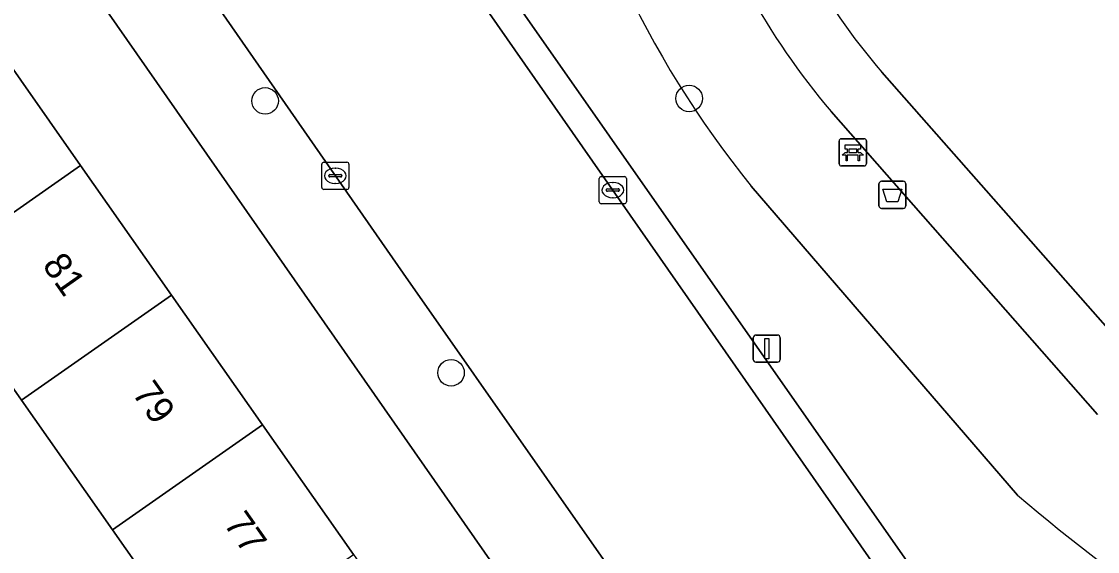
# Model space of a CAD drawing. Extents: x 159352 to 160617, y 385888 to 387323.
# Drawn here: x 159792.27 to 159831.89, y 386340.17 to 386359.7 of the extents above; entities that cross this region are included whole.
import ezdxf

# ---------------------------------------------------------------- set-up
doc = ezdxf.new("R2010")
doc.units = 0
for name, color, linetype in [('IMGEO_Afvalbak', 7, 'Continuous'), ('IMGEO_Bank', 7, 'Continuous'), ('IMGEO_Boom', 7, 'Continuous'), ('IMGEO_Erf', 7, 'Continuous'), ('IMGEO_Groenvoorziening', 7, 'Continuous'), ('IMGEO_Kolk', 7, 'Continuous'), ('IMGEO_Lichtmast', 7, 'Continuous'), ('IMGEO_Pand', 7, 'Continuous'), ('IMGEO_Pand_nummerreeks', 7, 'Continuous'), ('IMGEO_Rijbaan_lokaal_gesloten', 7, 'Continuous'), ('IMGEO_Voetpad_halfverhard', 7, 'Continuous'), ('IMGEO_Voetpad_open', 7, 'Continuous')]:
    doc.layers.add(name, color=color, linetype=linetype)

msp = doc.modelspace()

# ---------------------------------------------------------------- linework, layer by layer
at = {"layer": 'IMGEO_Afvalbak'}
for p, q in [((159823.843, 386352.91), (159823.843, 386353.71)), ((159823.843, 386353.71), (159823.843, 386352.91)), ((159823.943, 386353.81), (159824.733, 386353.81)), ((159824.733, 386353.81), (159823.943, 386353.81)), ((159824.833, 386353.71), (159824.833, 386352.91)), ((159824.833, 386352.91), (159824.833, 386353.71)), ((159824.733, 386352.81), (159823.943, 386352.81)), ((159823.943, 386352.81), (159824.733, 386352.81))]:
    msp.add_line(p, q, dxfattribs=at)
msp.add_lwpolyline([(159823.986, 386353.524), (159824.69, 386353.524), (159824.541, 386353.054), (159824.135, 386353.054), (159823.986, 386353.524)], dxfattribs=at)
for centre, start, end in [((159823.943, 386353.71), 90, 180), ((159823.943, 386353.71), 90, 180), ((159824.733, 386353.71), 0, 90), ((159824.733, 386353.71), 360, 90), ((159823.943, 386352.91), 180, 270), ((159823.943, 386352.91), 180, 270), ((159824.733, 386352.91), 270, 0), ((159824.733, 386352.91), 270, 0)]:
    msp.add_arc(centre, 0.1, start, end, dxfattribs=at)
at = {"layer": 'IMGEO_Bank'}
for p, q in [((159822.38, 386354.45), (159822.38, 386355.291)), ((159822.38, 386355.291), (159822.38, 386354.45)), ((159822.455, 386355.375), (159823.296, 386355.375)), ((159823.296, 386355.375), (159822.455, 386355.375)), ((159823.38, 386355.3), (159823.38, 386354.459)), ((159823.38, 386354.459), (159823.38, 386355.3)), ((159823.077, 386354.773), (159822.684, 386354.773)), ((159822.689, 386354.881), (159822.689, 386354.987)), ((159822.733, 386354.987), (159822.733, 386354.881)), ((159823.021, 386354.993), (159822.739, 386354.993)), ((159822.739, 386354.875), (159823.021, 386354.875)), ((159823.027, 386354.881), (159823.027, 386354.987)), ((159823.071, 386354.987), (159823.071, 386354.881)), ((159823.305, 386354.375), (159822.464, 386354.375)), ((159822.464, 386354.375), (159823.305, 386354.375))]:
    msp.add_line(p, q, dxfattribs=at)
for points in [[(159822.683, 386354.993), (159822.597, 386354.993), (159822.597, 386355.154), (159823.16, 386355.154), (159823.16, 386354.993), (159823.077, 386354.993)], [(159822.627, 386354.773), (159822.485, 386354.773), (159822.597, 386354.875), (159822.683, 386354.875)], [(159822.677, 386354.766), (159822.677, 386354.559), (159822.634, 386354.559), (159822.634, 386354.766)], [(159823.077, 386354.875), (159823.16, 386354.875), (159823.272, 386354.773), (159823.133, 386354.773)], [(159823.127, 386354.766), (159823.127, 386354.559), (159823.083, 386354.559), (159823.083, 386354.766)]]:
    msp.add_lwpolyline(points, dxfattribs=at)
for centre, radius, start, end in [((159822.458, 386355.297), 0.0779, 92.4484, 184.2845), ((159822.458, 386355.297), 0.0779, 92.4484, 184.2845), ((159823.302, 386355.297), 0.0779, 2.4484, 94.2845), ((159823.302, 386355.297), 0.0779, 2.4484, 94.2845), ((159822.627, 386354.766), 0.00671, 2.8957, 87.1043), ((159822.684, 386354.766), 0.00671, 92.8957, 177.1043), ((159822.682, 386354.986), 0.00671, 2.8957, 87.1043), ((159822.682, 386354.882), 0.00671, 272.8957, 357.1043), ((159822.739, 386354.986), 0.00671, 92.8957, 177.1043), ((159822.739, 386354.882), 0.00671, 182.8957, 267.1043), ((159823.021, 386354.986), 0.00671, 2.8957, 87.1043), ((159823.021, 386354.882), 0.00671, 272.8957, 357.1043), ((159823.078, 386354.986), 0.00671, 92.8957, 177.1043), ((159823.078, 386354.882), 0.00671, 182.8957, 267.1043), ((159823.076, 386354.766), 0.00671, 2.8957, 87.1043), ((159823.133, 386354.766), 0.00671, 92.8957, 177.1043), ((159822.458, 386354.453), 0.0779, 182.4484, 274.2845), ((159822.458, 386354.453), 0.0779, 182.4484, 274.2845), ((159823.302, 386354.453), 0.0779, 272.4484, 4.2845), ((159823.302, 386354.453), 0.0779, 272.4484, 4.2845)]:
    msp.add_arc(centre, radius, start, end, dxfattribs=at)
at = {"layer": 'IMGEO_Boom'}
for centre in [(159801.235, 386356.769), (159816.855, 386356.859), (159808.084, 386346.755)]:
    msp.add_circle(centre, 0.489, dxfattribs=at)
at = {"layer": 'IMGEO_Erf'}
for points in [[(159791.347, 386322.201), (159794.738, 386317.142), (159815.949, 386330.644), (159787.666, 386371.193)], [(159791.085, 386359.167), (159794.436, 386354.389), (159797.786, 386349.611), (159801.137, 386344.833), (159804.487, 386340.055), (159807.838, 386335.276), (159811.274, 386330.377), (159807.181, 386327.507), (159805.756, 386326.508), (159802.645, 386324.326), (159799.651, 386322.226), (159796.983, 386325.978), (159791.522, 386322.318)], [(159789.97, 386324.533), (159795.478, 386328.224), (159796.076, 386328.643), (159796.833, 386327.562), (159799.209, 386329.226), (159802.32, 386331.408), (159798.969, 386336.187), (159795.618, 386340.964), (159792.268, 386345.742), (159788.917, 386350.52)]]:
    msp.add_lwpolyline(points, dxfattribs=at)
at = {"layer": 'IMGEO_Groenvoorziening'}
for points in [[(159811.455, 386370.23), (159805.964, 386366.806), (159806.589, 386365.964), (159850.651, 386302.97), (159857.535, 386311.49), (159868.03, 386323.154), (159869.618, 386325.221), (159857.066, 386327.973)], [(159823.948, 386357.833), (159833.554, 386346.932)], [(159831.892, 386345.212), (159822.081, 386356.38)], [(159828.948, 386342.245), (159819.136, 386353.633)], [(159819.136, 386353.633), (159828.948, 386342.245)]]:
    msp.add_lwpolyline(points, dxfattribs=at)
for centre, radius, start, end in [((159848.496, 386377.296), 37.709, 190.8007, 218.8682), ((159848.496, 386377.296), 37.709, 190.8007, 218.8682), ((159842.446, 386373.741), 24.397, 197.0577, 220.694), ((159842.691, 386373.836), 27.009, 197.1781, 220.2628), ((159872.517, 386393.247), 67.078, 229.49453, 256.68303), ((159872.517, 386393.247), 67.078, 229.49453, 256.68303)]:
    msp.add_arc(centre, radius, start, end, dxfattribs=at)
at = {"layer": 'IMGEO_Kolk'}
for p, q in [((159803.323, 386353.585), (159803.323, 386354.437)), ((159803.398, 386354.511), (159804.25, 386354.511)), ((159804.324, 386354.437), (159804.324, 386353.585)), ((159803.582, 386354.005), (159803.582, 386354.017)), ((159804.02, 386353.968), (159803.622, 386353.968)), ((159803.625, 386354.054), (159804.023, 386354.054)), ((159803.811, 386354.291), (159803.836, 386354.291)), ((159804.066, 386354.017), (159804.066, 386354.005)), ((159813.618, 386353.984), (159814.47, 386353.984)), ((159803.834, 386353.731), (159803.809, 386353.731)), ((159813.543, 386353.058), (159813.543, 386353.91)), ((159814.031, 386353.764), (159814.056, 386353.764)), ((159814.544, 386353.91), (159814.544, 386353.058)), ((159804.25, 386353.511), (159803.398, 386353.511)), ((159813.802, 386353.478), (159813.802, 386353.49)), ((159814.24, 386353.441), (159813.842, 386353.441)), ((159813.845, 386353.527), (159814.243, 386353.527)), ((159814.054, 386353.204), (159814.029, 386353.204)), ((159814.286, 386353.49), (159814.286, 386353.478)), ((159814.47, 386352.984), (159813.618, 386352.984))]:
    msp.add_line(p, q, dxfattribs=at)
for points in [[(159803.323, 386353.585), (159803.323, 386354.437)], [(159803.398, 386354.511), (159804.25, 386354.511)], [(159804.324, 386354.437), (159804.324, 386353.585)], [(159813.618, 386353.984), (159814.47, 386353.984)], [(159813.543, 386353.058), (159813.543, 386353.91)], [(159814.544, 386353.91), (159814.544, 386353.058)], [(159804.25, 386353.511), (159803.398, 386353.511)], [(159814.47, 386352.984), (159813.618, 386352.984)]]:
    msp.add_lwpolyline(points, dxfattribs=at)
for centre, radius, start, end in [((159803.4, 386354.435), 0.0765, 91.552, 178.448), ((159803.4, 386354.435), 0.0765, 91.552, 178.448), ((159804.248, 386354.435), 0.0765, 1.552, 88.448), ((159804.248, 386354.435), 0.0765, 1.552, 88.448), ((159803.622, 386354.014), 0.0403, 85.8775, 175.7526), ((159803.619, 386354.004), 0.0366, 178.938, 274.7102), ((159804.023, 386354.011), 0.043, 264.8664, 352.4533), ((159804.027, 386354.016), 0.0386, 1.7309, 96.639), ((159813.62, 386353.908), 0.0765, 91.552, 178.448), ((159813.62, 386353.908), 0.0765, 91.552, 178.448), ((159814.468, 386353.908), 0.0765, 1.552, 88.448), ((159814.468, 386353.908), 0.0765, 1.552, 88.448), ((159803.4, 386353.587), 0.0765, 181.552, 268.448), ((159803.4, 386353.587), 0.0765, 181.552, 268.448), ((159804.248, 386353.587), 0.0765, 271.552, 358.448), ((159804.248, 386353.587), 0.0765, 271.552, 358.448), ((159813.842, 386353.487), 0.0403, 85.8775, 175.7526), ((159813.839, 386353.477), 0.0366, 178.938, 274.7102), ((159814.243, 386353.484), 0.043, 264.8664, 352.4533), ((159814.247, 386353.489), 0.0386, 1.7309, 96.639), ((159813.62, 386353.06), 0.0765, 181.552, 268.448), ((159813.62, 386353.06), 0.0765, 181.552, 268.448), ((159814.468, 386353.06), 0.0765, 271.552, 358.448), ((159814.468, 386353.06), 0.0765, 271.552, 358.448)]:
    msp.add_arc(centre, radius, start, end, dxfattribs=at)
for centre, major_axis, ratio, start_param, end_param in [((159803.81, 386354.011), (-0.387, 0.002), 0.722429, 4.712389, 7.853982), ((159803.835, 386354.011), (-0.39, 0.002), 0.717154, 1.570796, 4.712389), ((159814.03, 386353.484), (-0.387, 0.002), 0.722429, 4.712389, 7.853982), ((159814.055, 386353.484), (-0.39, 0.002), 0.717154, 1.570796, 4.712389)]:
    msp.add_ellipse(centre, major_axis=major_axis, ratio=ratio, start_param=start_param, end_param=end_param, dxfattribs=at)
at = {"layer": 'IMGEO_Lichtmast'}
for p, q in [((159819.215, 386347.245), (159819.215, 386348.045)), ((159819.215, 386348.045), (159819.215, 386347.245)), ((159819.315, 386348.145), (159820.105, 386348.145)), ((159820.105, 386348.145), (159819.315, 386348.145)), ((159820.205, 386348.045), (159820.205, 386347.245)), ((159820.205, 386347.245), (159820.205, 386348.045)), ((159820.105, 386347.145), (159819.315, 386347.145)), ((159819.315, 386347.145), (159820.105, 386347.145))]:
    msp.add_line(p, q, dxfattribs=at)
msp.add_lwpolyline([(159819.635, 386348.02), (159819.785, 386348.02), (159819.785, 386347.27), (159819.635, 386347.27), (159819.635, 386348.02)], dxfattribs=at)
for centre, start, end in [((159819.315, 386348.045), 90, 180), ((159819.315, 386348.045), 90, 180), ((159820.105, 386348.045), 0, 90), ((159820.105, 386348.045), 360, 90), ((159819.315, 386347.245), 180, 270), ((159819.315, 386347.245), 180, 270), ((159820.105, 386347.245), 270, 0), ((159820.105, 386347.245), 270, 0)]:
    msp.add_arc(centre, 0.1, start, end, dxfattribs=at)
at = {"layer": 'IMGEO_Pand'}
for points in [[(159785.566, 386355.299), (159788.917, 386350.52), (159794.436, 386354.389), (159791.085, 386359.167)], [(159788.917, 386350.52), (159792.268, 386345.742), (159797.786, 386349.611), (159794.436, 386354.389)], [(159801.137, 386344.833), (159797.786, 386349.611), (159792.268, 386345.742), (159795.618, 386340.964)], [(159804.487, 386340.055), (159801.137, 386344.833), (159795.618, 386340.964), (159798.969, 386336.187)]]:
    msp.add_lwpolyline(points, close=True, dxfattribs=at)
at = {"layer": 'IMGEO_Rijbaan_lokaal_gesloten'}
for points in [[(159852.375, 386298.512), (159803.779, 386368.209), (159801.352, 386371.652), (159795.946, 386379.321), (159783.708, 386396.969)], [(159790.721, 386372.862), (159806.321, 386350.42), (159816.904, 386335.29), (159819.146, 386332.086), (159845.816, 386294.018)]]:
    msp.add_lwpolyline(points, dxfattribs=at)
at = {"layer": 'IMGEO_Voetpad_halfverhard'}
for points in [[(159833.554, 386346.932), (159823.948, 386357.833)], [(159822.081, 386356.38), (159831.892, 386345.212)]]:
    msp.add_lwpolyline(points, dxfattribs=at)
for centre, radius, start, end in [((159842.446, 386373.741), 24.397, 197.0577, 220.694), ((159842.691, 386373.836), 27.009, 197.1781, 220.2628)]:
    msp.add_arc(centre, radius, start, end, dxfattribs=at)
at = {"layer": 'IMGEO_Voetpad_open'}
for points in [[(159784.828, 386407.391), (159784.632, 386407.419), (159779.642, 386405.036), (159779.633, 386404.931), (159779.627, 386404.418), (159779.667, 386403.908), (159779.753, 386403.402), (159779.883, 386402.907), (159780.057, 386402.424), (159780.274, 386401.96), (159780.531, 386401.517), (159780.827, 386401.098), (159780.858, 386401.058), (159782.816, 386398.255), (159783.708, 386396.969), (159795.946, 386379.321), (159801.352, 386371.652), (159801.759, 386371.941), (159804.186, 386368.498), (159803.779, 386368.209), (159852.375, 386298.512), (159852.641, 386296.765), (159865.171, 386278.695)], [(159918.758, 386203.745), (159921.121, 386205.382), (159918.612, 386205.674), (159905.885, 386223.895), (159904.311, 386226.148), (159884.445, 386254.589), (159883.019, 386256.63), (159852.087, 386300.915), (159850.651, 386302.97), (159806.589, 386365.964), (159805.964, 386366.806), (159803.124, 386370.891), (159801.827, 386372.739), (159788.067, 386392.544), (159786.407, 386394.951), (159784.751, 386397.29), (159782.763, 386400.099)], [(159845.816, 386294.018), (159819.146, 386332.086), (159818.294, 386331.49), (159816.052, 386334.694), (159816.904, 386335.29), (159806.321, 386350.42), (159790.721, 386372.862)], [(159787.666, 386371.193), (159815.949, 386330.644), (159816.573, 386329.75), (159844.806, 386289.272), (159847.524, 386285.715)]]:
    msp.add_lwpolyline(points, dxfattribs=at)

# ---------------------------------------------------------------- texts
at = {"layer": 'IMGEO_Pand_nummerreeks'}
for s, p in [('81', (159793.005, 386350.716)), ('79', (159796.312, 386345.999)), ('77', (159799.684, 386341.191))]:
    msp.add_text(s, height=1, rotation=305.0401, dxfattribs=at).set_placement(p)

doc.saveas('drawing.dxf')
